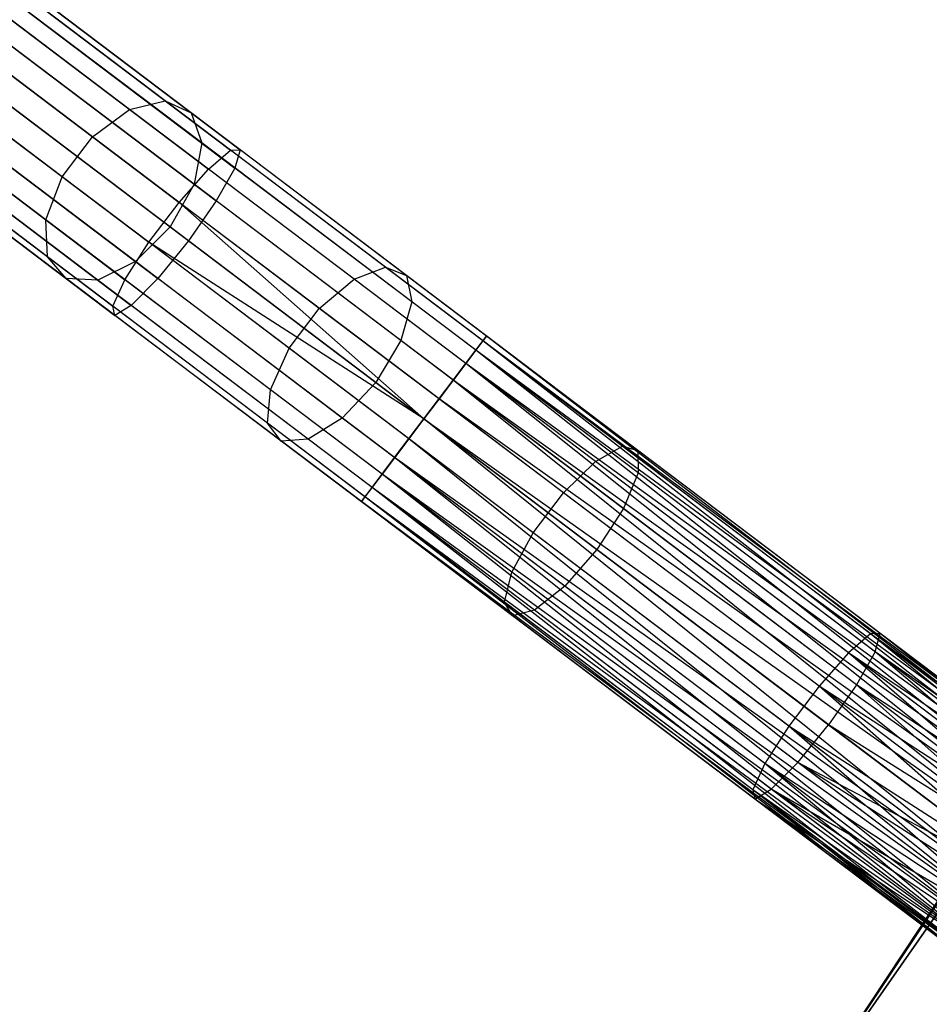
# Model space of a CAD drawing. Extents: x -91 to 91, y -91 to 262.
# Tile 301 of 480: x -60 to -51, y 37 to 46. Entities that reach past the tile are written whole.
import ezdxf

# ---------------------------------------------------------------- set-up
doc = ezdxf.new("R2010")
doc.units = 0
doc.header["$LTSCALE"] = 25.4
doc.layers.get('0').update_dxf_attribs({"linetype": 'CONTINUOUS'})

# ---------------------------------------------------------------- blocks, each defined once
blk = doc.blocks.new('ETE0_STL_1')
at = {"color": 0}
for p, q in [((-58.7793, 45.2497, 317.1275), (-60.7163, 46.714, 315.1821)), ((-58.7793, 45.2497, 317.1275), (-60.7163, 46.714, 315.1821)), ((-58.4378, 45.3323, 316.8025), (-60.338, 46.7689, 314.894)), ((-58.4378, 45.3323, 316.8025), (-60.338, 46.7689, 314.894)), ((-60.1722, 46.6436, 170.5519), (-57.8131, 44.86, 169.879)), ((-60.1722, 46.6436, 170.5519), (-57.8131, 44.86, 169.879)), ((-58.1889, 45.2165, 316.4104), (-60.0447, 46.6195, 314.5465)), ((-58.1889, 45.2165, 316.4104), (-60.0447, 46.6195, 314.5465)), ((-60.026, 46.6054, 171.006), (-57.722, 44.8635, 170.3488)), ((-60.026, 46.6054, 171.006), (-57.722, 44.8635, 170.3488)), ((-59.1351, 44.9874, 317.311), (-61.0929, 46.4675, 315.3448)), ((-59.1351, 44.9874, 317.311), (-61.0929, 46.4675, 315.3448)), ((-60.4285, 46.4965, 170.1754), (-58.0237, 44.6785, 169.4894)), ((-60.4285, 46.4965, 170.1754), (-58.0237, 44.6785, 169.4894)), ((-60.0234, 46.3907, 171.4338), (-57.7713, 44.688, 170.7914)), ((-60.0234, 46.3907, 171.4338), (-57.7713, 44.688, 170.7914)), ((-58.0895, 44.9286, 316.0412), (-59.9036, 46.3001, 314.2192)), ((-58.0895, 44.9286, 316.0412), (-59.9036, 46.3001, 314.2192)), ((-60.7362, 46.1978, 169.9628), (-58.3057, 44.3603, 169.2695)), ((-60.7362, 46.1978, 169.9628), (-58.3057, 44.3603, 169.2695)), ((-59.4238, 44.6056, 317.311), (-61.3815, 46.0857, 315.3448)), ((-59.4238, 44.6056, 317.311), (-61.3815, 46.0857, 315.3448)), ((-60.1651, 46.0486, 171.7372), (-57.9497, 44.3738, 171.1053)), ((-60.1651, 46.0486, 171.7372), (-57.9497, 44.3738, 171.1053)), ((-58.1625, 44.5347, 315.7793), (-59.947, 45.8837, 313.9871)), ((-58.1625, 44.5347, 315.7793), (-59.947, 45.8837, 313.9871)), ((-61.0249, 45.816, 169.9628), (-58.5943, 43.9785, 169.2695)), ((-61.0249, 45.816, 169.9628), (-58.5943, 43.9785, 169.2695)), ((-59.5791, 44.1917, 317.1275), (-61.5161, 45.6561, 315.1821)), ((-59.5791, 44.1917, 317.1275), (-61.5161, 45.6561, 315.1821)), ((-58.2164, 43.9928, 171.2186), (-60.4185, 45.6576, 171.8467)), ((-58.2164, 43.9928, 171.2186), (-60.4185, 45.6576, 171.8467)), ((-61.2283, 45.4385, 170.1754), (-58.8235, 43.6205, 169.4894)), ((-61.2283, 45.4385, 170.1754), (-58.8235, 43.6205, 169.4894)), ((-60.1649, 45.4659, 313.9033), (-58.3912, 44.125, 315.6848)), ((-60.1649, 45.4659, 313.9033), (-58.3912, 44.125, 315.6848)), ((-60.7256, 45.3072, 171.7372), (-58.5102, 43.6324, 171.1053)), ((-60.7256, 45.3072, 171.7372), (-58.5102, 43.6324, 171.1053)), ((-58.7793, 45.2497, 317.1275), (-58.4378, 45.3323, 316.8025)), ((-58.7793, 45.2497, 317.1275), (-58.4378, 45.3323, 316.8025)), ((-58.4378, 45.3323, 316.8025), (-58.1889, 45.2165, 316.4104)), ((-56.3313, 43.7398, 318.3333), (-58.4378, 45.3323, 316.8025)), ((-56.3313, 43.7398, 318.3333), (-58.4378, 45.3323, 316.8025)), ((-58.4378, 45.3323, 316.8025), (-58.1889, 45.2165, 316.4104)), ((-59.5655, 43.8406, 316.8025), (-61.4657, 45.2772, 314.894)), ((-59.5655, 43.8406, 316.8025), (-61.4657, 45.2772, 314.894)), ((-59.1351, 44.9874, 317.311), (-58.7793, 45.2497, 317.1275)), ((-59.1351, 44.9874, 317.311), (-58.7793, 45.2497, 317.1275)), ((-56.632, 43.6263, 318.6879), (-58.7793, 45.2497, 317.1275)), ((-56.632, 43.6263, 318.6879), (-58.7793, 45.2497, 317.1275)), ((-58.1889, 45.2165, 316.4104), (-58.0895, 44.9286, 316.0412)), ((-56.1316, 43.6611, 317.9055), (-58.1889, 45.2165, 316.4104)), ((-56.1316, 43.6611, 317.9055), (-58.1889, 45.2165, 316.4104)), ((-58.1889, 45.2165, 316.4104), (-58.0895, 44.9286, 316.0412)), ((-61.2999, 45.1518, 170.5519), (-58.9408, 43.3683, 169.879)), ((-61.2999, 45.1518, 170.5519), (-58.9408, 43.3683, 169.879)), ((-58.7231, 43.7933, 315.7793), (-60.5075, 45.1423, 313.9871)), ((-58.7231, 43.7933, 315.7793), (-60.5075, 45.1423, 313.9871)), ((-59.3862, 43.6327, 316.4104), (-61.2421, 45.0358, 314.5465)), ((-59.3862, 43.6327, 316.4104), (-61.2421, 45.0358, 314.5465)), ((-61.2233, 45.0216, 171.006), (-58.9193, 43.2797, 170.3488)), ((-61.2233, 45.0216, 171.006), (-58.9193, 43.2797, 170.3488)), ((-61.0161, 45.0777, 171.4338), (-58.7639, 43.375, 170.7914)), ((-61.0161, 45.0777, 171.4338), (-58.7639, 43.375, 170.7914)), ((-59.0822, 43.6156, 316.0412), (-60.8962, 44.9871, 314.2192)), ((-59.0822, 43.6156, 316.0412), (-60.8962, 44.9871, 314.2192)), ((-59.4238, 44.6056, 317.311), (-59.1351, 44.9874, 317.311)), ((-59.4238, 44.6056, 317.311), (-59.1351, 44.9874, 317.311)), ((-56.9648, 43.3466, 318.8882), (-59.1351, 44.9874, 317.311)), ((-56.9648, 43.3466, 318.8882), (-59.1351, 44.9874, 317.311)), ((-58.0895, 44.9286, 316.0412), (-58.1625, 44.5347, 315.7793)), ((-58.0895, 44.9286, 316.0412), (-58.1625, 44.5347, 315.7793)), ((-56.0785, 43.4083, 317.5025), (-58.0895, 44.9286, 316.0412)), ((-56.0785, 43.4083, 317.5025), (-58.0895, 44.9286, 316.0412)), ((-58.0237, 44.6785, 169.4894), (-57.8131, 44.86, 169.879)), ((-58.0237, 44.6785, 169.4894), (-57.8131, 44.86, 169.879)), ((-57.8131, 44.86, 169.879), (-57.722, 44.8635, 170.3488)), ((-57.8131, 44.86, 169.879), (-57.722, 44.8635, 170.3488)), ((-55.4004, 43.036, 169.653), (-57.8131, 44.86, 169.879)), ((-55.4004, 43.036, 169.653), (-57.8131, 44.86, 169.879)), ((-57.722, 44.8635, 170.3488), (-57.7713, 44.688, 170.7914)), ((-57.722, 44.8635, 170.3488), (-57.7713, 44.688, 170.7914)), ((-55.3656, 43.0821, 170.1281), (-57.722, 44.8635, 170.3488)), ((-55.3656, 43.0821, 170.1281), (-57.722, 44.8635, 170.3488)), ((-58.3057, 44.3603, 169.2695), (-58.0237, 44.6785, 169.4894)), ((-58.3057, 44.3603, 169.2695), (-58.0237, 44.6785, 169.4894)), ((-55.5644, 42.8191, 169.2591), (-58.0237, 44.6785, 169.4894)), ((-55.5644, 42.8191, 169.2591), (-58.0237, 44.6785, 169.4894)), ((-57.7713, 44.688, 170.7914), (-57.9497, 44.3738, 171.1053)), ((-57.7713, 44.688, 170.7914), (-57.9497, 44.3738, 171.1053)), ((-55.468, 42.9467, 170.5757), (-57.7713, 44.688, 170.7914)), ((-55.468, 42.9467, 170.5757), (-57.7713, 44.688, 170.7914)), ((-59.5791, 44.1917, 317.1275), (-59.4238, 44.6056, 317.311)), ((-59.5791, 44.1917, 317.1275), (-59.4238, 44.6056, 317.311)), ((-57.2535, 42.9648, 318.8882), (-59.4238, 44.6056, 317.311)), ((-57.2535, 42.9648, 318.8882), (-59.4238, 44.6056, 317.311)), ((-58.1625, 44.5347, 315.7793), (-58.3912, 44.125, 315.6848)), ((-58.1625, 44.5347, 315.7793), (-58.3912, 44.125, 315.6848)), ((-56.1844, 43.0392, 317.2168), (-58.1625, 44.5347, 315.7793)), ((-56.1844, 43.0392, 317.2168), (-58.1625, 44.5347, 315.7793)), ((-58.5943, 43.9785, 169.2695), (-58.3057, 44.3603, 169.2695)), ((-58.5943, 43.9785, 169.2695), (-58.3057, 44.3603, 169.2695)), ((-55.8199, 42.4811, 169.0367), (-58.3057, 44.3603, 169.2695)), ((-55.8199, 42.4811, 169.0367), (-58.3057, 44.3603, 169.2695)), ((-55.9643, 42.2902, 169.0076), (-58.3057, 44.3603, 169.2695)), ((-55.9643, 42.2902, 169.0076), (-58.3057, 44.3603, 169.2695)), ((-57.9497, 44.3738, 171.1053), (-58.2164, 43.9928, 171.2186)), ((-57.9497, 44.3738, 171.1053), (-58.2164, 43.9928, 171.2186)), ((-55.684, 42.6609, 170.8931), (-57.9497, 44.3738, 171.1053)), ((-55.684, 42.6609, 170.8931), (-57.9497, 44.3738, 171.1053)), ((-59.5655, 43.8406, 316.8025), (-59.5791, 44.1917, 317.1275)), ((-57.4318, 42.5684, 318.6879), (-59.5791, 44.1917, 317.1275)), ((-59.5655, 43.8406, 316.8025), (-59.5791, 44.1917, 317.1275)), ((-57.4318, 42.5684, 318.6879), (-59.5791, 44.1917, 317.1275)), ((-58.3912, 44.125, 315.6848), (-58.7231, 43.7933, 315.7793)), ((-58.3912, 44.125, 315.6848), (-58.7231, 43.7933, 315.7793)), ((-58.3912, 44.125, 315.6848), (-56.4249, 42.6384, 317.1137)), ((-58.3912, 44.125, 315.6848), (-56.4249, 42.6384, 317.1137)), ((-58.8235, 43.6205, 169.4894), (-58.5943, 43.9785, 169.2695)), ((-58.8235, 43.6205, 169.4894), (-58.5943, 43.9785, 169.2695)), ((-55.9643, 42.2902, 169.0076), (-58.5943, 43.9785, 169.2695)), ((-55.9643, 42.2902, 169.0076), (-58.5943, 43.9785, 169.2695)), ((-56.1086, 42.0993, 169.0367), (-58.5943, 43.9785, 169.2695)), ((-56.1086, 42.0993, 169.0367), (-58.5943, 43.9785, 169.2695)), ((-58.2164, 43.9928, 171.2186), (-58.5102, 43.6324, 171.1053)), ((-58.2164, 43.9928, 171.2186), (-58.5102, 43.6324, 171.1053)), ((-55.9643, 42.2902, 171.0076), (-58.2164, 43.9928, 171.2186)), ((-55.9643, 42.2902, 171.0076), (-58.2164, 43.9928, 171.2186)), ((-59.3862, 43.6327, 316.4104), (-59.5655, 43.8406, 316.8025)), ((-57.4591, 42.2481, 318.3333), (-59.5655, 43.8406, 316.8025)), ((-59.3862, 43.6327, 316.4104), (-59.5655, 43.8406, 316.8025)), ((-57.4591, 42.2481, 318.3333), (-59.5655, 43.8406, 316.8025)), ((-58.7231, 43.7933, 315.7793), (-59.0822, 43.6156, 316.0412)), ((-58.7231, 43.7933, 315.7793), (-59.0822, 43.6156, 316.0412)), ((-56.7449, 42.2978, 317.2168), (-58.7231, 43.7933, 315.7793)), ((-56.7449, 42.2978, 317.2168), (-58.7231, 43.7933, 315.7793)), ((-56.632, 43.6263, 318.6879), (-56.3313, 43.7398, 318.3333)), ((-56.632, 43.6263, 318.6879), (-56.3313, 43.7398, 318.3333)), ((-56.3313, 43.7398, 318.3333), (-56.1316, 43.6611, 317.9055)), ((-54.0659, 42.0272, 319.4519), (-56.3313, 43.7398, 318.3333)), ((-54.0659, 42.0272, 319.4519), (-56.3313, 43.7398, 318.3333)), ((-56.3313, 43.7398, 318.3333), (-56.1316, 43.6611, 317.9055)), ((-59.0822, 43.6156, 316.0412), (-59.3862, 43.6327, 316.4104)), ((-57.3289, 42.0774, 317.9055), (-59.3862, 43.6327, 316.4104)), ((-59.0822, 43.6156, 316.0412), (-59.3862, 43.6327, 316.4104)), ((-57.3289, 42.0774, 317.9055), (-59.3862, 43.6327, 316.4104)), ((-57.0712, 42.0953, 317.5025), (-59.0822, 43.6156, 316.0412)), ((-57.0712, 42.0953, 317.5025), (-59.0822, 43.6156, 316.0412)), ((-58.9408, 43.3683, 169.879), (-58.8235, 43.6205, 169.4894)), ((-58.9408, 43.3683, 169.879), (-58.8235, 43.6205, 169.4894)), ((-56.3642, 41.7612, 169.2591), (-58.8235, 43.6205, 169.4894)), ((-56.3642, 41.7612, 169.2591), (-58.8235, 43.6205, 169.4894)), ((-58.5102, 43.6324, 171.1053), (-58.7639, 43.375, 170.7914)), ((-58.5102, 43.6324, 171.1053), (-58.7639, 43.375, 170.7914)), ((-56.2445, 41.9195, 170.8931), (-58.5102, 43.6324, 171.1053)), ((-56.2445, 41.9195, 170.8931), (-58.5102, 43.6324, 171.1053)), ((-56.9648, 43.3466, 318.8882), (-56.632, 43.6263, 318.6879)), ((-56.9648, 43.3466, 318.8882), (-56.632, 43.6263, 318.6879)), ((-54.3228, 41.8805, 319.8282), (-56.632, 43.6263, 318.6879)), ((-54.3228, 41.8805, 319.8282), (-56.632, 43.6263, 318.6879)), ((-56.1316, 43.6611, 317.9055), (-56.0785, 43.4083, 317.5025)), ((-53.919, 41.9884, 318.998), (-56.1316, 43.6611, 317.9055)), ((-53.919, 41.9884, 318.998), (-56.1316, 43.6611, 317.9055)), ((-56.1316, 43.6611, 317.9055), (-56.0785, 43.4083, 317.5025)), ((-56.5281, 41.5443, 169.653), (-58.9408, 43.3683, 169.879)), ((-56.5281, 41.5443, 169.653), (-58.9408, 43.3683, 169.879)), ((-58.9193, 43.2797, 170.3488), (-58.9408, 43.3683, 169.879)), ((-58.9193, 43.2797, 170.3488), (-58.9408, 43.3683, 169.879)), ((-58.7639, 43.375, 170.7914), (-58.9193, 43.2797, 170.3488)), ((-58.7639, 43.375, 170.7914), (-58.9193, 43.2797, 170.3488)), ((-56.4606, 41.6337, 170.5757), (-58.7639, 43.375, 170.7914)), ((-56.4606, 41.6337, 170.5757), (-58.7639, 43.375, 170.7914)), ((-57.2535, 42.9648, 318.8882), (-56.9648, 43.3466, 318.8882)), ((-57.2535, 42.9648, 318.8882), (-56.9648, 43.3466, 318.8882)), ((-54.6308, 41.5821, 320.0407), (-56.9648, 43.3466, 318.8882)), ((-54.6308, 41.5821, 320.0407), (-56.9648, 43.3466, 318.8882)), ((-56.0785, 43.4083, 317.5025), (-56.1844, 43.0392, 317.2168)), ((-56.0785, 43.4083, 317.5025), (-56.1844, 43.0392, 317.2168)), ((-53.9158, 41.7732, 318.5705), (-56.0785, 43.4083, 317.5025)), ((-53.9158, 41.7732, 318.5705), (-56.0785, 43.4083, 317.5025)), ((-56.5629, 41.4983, 170.1281), (-58.9193, 43.2797, 170.3488)), ((-56.5629, 41.4983, 170.1281), (-58.9193, 43.2797, 170.3488)), ((-56.1844, 43.0392, 317.2168), (-56.4249, 42.6384, 317.1137)), ((-56.1844, 43.0392, 317.2168), (-56.4249, 42.6384, 317.1137)), ((-54.057, 41.4309, 318.2673), (-56.1844, 43.0392, 317.2168)), ((-54.057, 41.4309, 318.2673), (-56.1844, 43.0392, 317.2168)), ((-55.4004, 43.036, 169.653), (-55.5644, 42.8191, 169.2591)), ((-55.4004, 43.036, 169.653), (-55.5644, 42.8191, 169.2591)), ((-55.468, 42.9467, 170.5757), (-55.3656, 43.0821, 170.1281)), ((-55.468, 42.9467, 170.5757), (-55.3656, 43.0821, 170.1281)), ((-55.3656, 43.0821, 170.1281), (-55.4004, 43.036, 169.653)), ((-55.3656, 43.0821, 170.1281), (-55.4004, 43.036, 169.653)), ((-49.2298, 38.4433, 169.8871), (-55.4004, 43.036, 169.653)), ((-49.2646, 38.3973, 169.653), (-55.4004, 43.036, 169.653)), ((-49.2298, 38.4433, 169.8871), (-55.4004, 43.036, 169.653)), ((-49.2646, 38.3973, 169.653), (-55.4004, 43.036, 169.653)), ((-49.3321, 38.3079, 169.4395), (-55.4004, 43.036, 169.653)), ((-49.3321, 38.3079, 169.4395), (-55.4004, 43.036, 169.653)), ((-49.2646, 38.3973, 170.3622), (-55.3656, 43.0821, 170.1281)), ((-49.2298, 38.4433, 170.1281), (-55.3656, 43.0821, 170.1281)), ((-49.2646, 38.3973, 170.3622), (-55.3656, 43.0821, 170.1281)), ((-49.2298, 38.4433, 170.1281), (-55.3656, 43.0821, 170.1281)), ((-49.2298, 38.4433, 169.8871), (-55.3656, 43.0821, 170.1281)), ((-49.2298, 38.4433, 169.8871), (-55.3656, 43.0821, 170.1281)), ((-57.4318, 42.5684, 318.6879), (-57.2535, 42.9648, 318.8882)), ((-57.4318, 42.5684, 318.6879), (-57.2535, 42.9648, 318.8882)), ((-54.9195, 41.2003, 320.0407), (-57.2535, 42.9648, 318.8882)), ((-54.9195, 41.2003, 320.0407), (-57.2535, 42.9648, 318.8882)), ((-55.684, 42.6609, 170.8931), (-55.468, 42.9467, 170.5757)), ((-55.684, 42.6609, 170.8931), (-55.468, 42.9467, 170.5757)), ((-49.4285, 38.1804, 170.7561), (-55.468, 42.9467, 170.5757)), ((-49.3321, 38.3079, 170.5757), (-55.468, 42.9467, 170.5757)), ((-49.4285, 38.1804, 170.7561), (-55.468, 42.9467, 170.5757)), ((-49.3321, 38.3079, 170.5757), (-55.468, 42.9467, 170.5757)), ((-49.2646, 38.3973, 170.3622), (-55.468, 42.9467, 170.5757)), ((-49.2646, 38.3973, 170.3622), (-55.468, 42.9467, 170.5757)), ((-55.5644, 42.8191, 169.2591), (-55.8199, 42.4811, 169.0367)), ((-55.5644, 42.8191, 169.2591), (-55.8199, 42.4811, 169.0367)), ((-49.3321, 38.3079, 169.4395), (-55.5644, 42.8191, 169.2591)), ((-49.4285, 38.1804, 169.2591), (-55.5644, 42.8191, 169.2591)), ((-49.3321, 38.3079, 169.4395), (-55.5644, 42.8191, 169.2591)), ((-49.4285, 38.1804, 169.2591), (-55.5644, 42.8191, 169.2591)), ((-49.5482, 38.0222, 169.1222), (-55.5644, 42.8191, 169.2591)), ((-49.5482, 38.0222, 169.1222), (-55.5644, 42.8191, 169.2591)), ((-55.9643, 42.2902, 171.0076), (-55.684, 42.6609, 170.8931)), ((-55.9643, 42.2902, 171.0076), (-55.684, 42.6609, 170.8931)), ((-49.6841, 37.8423, 170.9785), (-55.684, 42.6609, 170.8931)), ((-49.5482, 38.0222, 170.8931), (-55.684, 42.6609, 170.8931)), ((-49.6841, 37.8423, 170.9785), (-55.684, 42.6609, 170.8931)), ((-49.5482, 38.0222, 170.8931), (-55.684, 42.6609, 170.8931)), ((-49.4285, 38.1804, 170.7561), (-55.684, 42.6609, 170.8931)), ((-49.4285, 38.1804, 170.7561), (-55.684, 42.6609, 170.8931)), ((-57.4591, 42.2481, 318.3333), (-57.4318, 42.5684, 318.6879)), ((-57.4591, 42.2481, 318.3333), (-57.4318, 42.5684, 318.6879)), ((-55.1226, 40.8226, 319.8282), (-57.4318, 42.5684, 318.6879)), ((-55.1226, 40.8226, 319.8282), (-57.4318, 42.5684, 318.6879)), ((-56.4249, 42.6384, 317.1137), (-56.7449, 42.2978, 317.2168)), ((-56.4249, 42.6384, 317.1137), (-56.7449, 42.2978, 317.2168)), ((-56.4249, 42.6384, 317.1137), (-54.3103, 41.0397, 318.1579)), ((-56.4249, 42.6384, 317.1137), (-54.3103, 41.0397, 318.1579)), ((-55.8199, 42.4811, 169.0367), (-55.9643, 42.2902, 169.0076)), ((-55.8199, 42.4811, 169.0367), (-55.9643, 42.2902, 169.0076)), ((-49.5482, 38.0222, 169.1222), (-55.8199, 42.4811, 169.0367)), ((-49.5482, 38.0222, 169.1222), (-55.8199, 42.4811, 169.0367)), ((-49.6841, 37.8423, 169.0367), (-55.8199, 42.4811, 169.0367)), ((-49.6841, 37.8423, 169.0367), (-55.8199, 42.4811, 169.0367)), ((-56.7449, 42.2978, 317.2168), (-57.0712, 42.0953, 317.5025)), ((-56.7449, 42.2978, 317.2168), (-57.0712, 42.0953, 317.5025)), ((-54.6175, 40.6895, 318.2673), (-56.7449, 42.2978, 317.2168)), ((-54.6175, 40.6895, 318.2673), (-56.7449, 42.2978, 317.2168)), ((-56.2445, 41.9195, 170.8931), (-55.9643, 42.2902, 171.0076)), ((-56.2445, 41.9195, 170.8931), (-55.9643, 42.2902, 171.0076)), ((-55.9643, 42.2902, 169.0076), (-56.1086, 42.0993, 169.0367)), ((-55.9643, 42.2902, 169.0076), (-56.1086, 42.0993, 169.0367)), ((-55.9643, 42.2902, 171.0076), (-49.6841, 37.8423, 170.9785)), ((-49.8285, 37.6514, 169.0076), (-55.9643, 42.2902, 169.0076)), ((-49.8285, 37.6514, 169.0076), (-55.9643, 42.2902, 169.0076)), ((-49.9728, 37.4605, 170.9785), (-55.9643, 42.2902, 171.0076)), ((-49.9728, 37.4605, 170.9785), (-55.9643, 42.2902, 171.0076)), ((-49.8285, 37.6514, 171.0076), (-55.9643, 42.2902, 171.0076)), ((-49.8285, 37.6514, 171.0076), (-55.9643, 42.2902, 171.0076)), ((-55.9643, 42.2902, 171.0076), (-49.6841, 37.8423, 170.9785)), ((-57.3289, 42.0774, 317.9055), (-57.4591, 42.2481, 318.3333)), ((-55.1937, 40.5354, 319.4519), (-57.4591, 42.2481, 318.3333)), ((-57.3289, 42.0774, 317.9055), (-57.4591, 42.2481, 318.3333)), ((-55.1937, 40.5354, 319.4519), (-57.4591, 42.2481, 318.3333)), ((-57.0712, 42.0953, 317.5025), (-57.3289, 42.0774, 317.9055)), ((-57.0712, 42.0953, 317.5025), (-57.3289, 42.0774, 317.9055)), ((-54.9085, 40.4603, 318.5705), (-57.0712, 42.0953, 317.5025)), ((-54.9085, 40.4603, 318.5705), (-57.0712, 42.0953, 317.5025)), ((-56.1086, 42.0993, 169.0367), (-56.3642, 41.7612, 169.2591)), ((-56.1086, 42.0993, 169.0367), (-56.3642, 41.7612, 169.2591)), ((-49.9728, 37.4605, 169.0367), (-56.1086, 42.0993, 169.0367)), ((-49.9728, 37.4605, 169.0367), (-56.1086, 42.0993, 169.0367)), ((-50.1087, 37.2807, 169.1222), (-56.1086, 42.0993, 169.0367)), ((-50.1087, 37.2807, 169.1222), (-56.1086, 42.0993, 169.0367)), ((-55.1164, 40.4047, 318.998), (-57.3289, 42.0774, 317.9055)), ((-55.1164, 40.4047, 318.998), (-57.3289, 42.0774, 317.9055)), ((-54.3228, 41.8805, 319.8282), (-54.0659, 42.0272, 319.4519)), ((-54.3228, 41.8805, 319.8282), (-54.0659, 42.0272, 319.4519)), ((-54.0659, 42.0272, 319.4519), (-53.919, 41.9884, 318.998)), ((-51.6925, 40.2329, 320.1334), (-54.0659, 42.0272, 319.4519)), ((-51.6925, 40.2329, 320.1334), (-54.0659, 42.0272, 319.4519)), ((-54.0659, 42.0272, 319.4519), (-53.919, 41.9884, 318.998)), ((-56.4606, 41.6337, 170.5757), (-56.2445, 41.9195, 170.8931)), ((-56.4606, 41.6337, 170.5757), (-56.2445, 41.9195, 170.8931)), ((-50.2284, 37.1225, 170.7561), (-56.2445, 41.9195, 170.8931)), ((-50.1087, 37.2807, 170.8931), (-56.2445, 41.9195, 170.8931)), ((-50.2284, 37.1225, 170.7561), (-56.2445, 41.9195, 170.8931)), ((-50.1087, 37.2807, 170.8931), (-56.2445, 41.9195, 170.8931)), ((-49.9728, 37.4605, 170.9785), (-56.2445, 41.9195, 170.8931)), ((-49.9728, 37.4605, 170.9785), (-56.2445, 41.9195, 170.8931)), ((-53.919, 41.9884, 318.998), (-53.9158, 41.7732, 318.5705)), ((-51.6011, 40.236, 319.6635), (-53.919, 41.9884, 318.998)), ((-51.6011, 40.236, 319.6635), (-53.919, 41.9884, 318.998)), ((-53.919, 41.9884, 318.998), (-53.9158, 41.7732, 318.5705)), ((-54.6308, 41.5821, 320.0407), (-54.3228, 41.8805, 319.8282)), ((-54.6308, 41.5821, 320.0407), (-54.3228, 41.8805, 319.8282)), ((-51.9035, 40.0515, 320.5228), (-54.3228, 41.8805, 319.8282)), ((-51.9035, 40.0515, 320.5228), (-54.3228, 41.8805, 319.8282)), ((-56.3642, 41.7612, 169.2591), (-56.5281, 41.5443, 169.653)), ((-56.3642, 41.7612, 169.2591), (-56.5281, 41.5443, 169.653)), ((-50.1087, 37.2807, 169.1222), (-56.3642, 41.7612, 169.2591)), ((-50.2284, 37.1225, 169.2591), (-56.3642, 41.7612, 169.2591)), ((-50.1087, 37.2807, 169.1222), (-56.3642, 41.7612, 169.2591)), ((-50.2284, 37.1225, 169.2591), (-56.3642, 41.7612, 169.2591)), ((-50.3248, 36.995, 169.4395), (-56.3642, 41.7612, 169.2591)), ((-50.3248, 36.995, 169.4395), (-56.3642, 41.7612, 169.2591)), ((-53.9158, 41.7732, 318.5705), (-54.057, 41.4309, 318.2673)), ((-53.9158, 41.7732, 318.5705), (-54.057, 41.4309, 318.2673)), ((-51.65, 40.0603, 319.2211), (-53.9158, 41.7732, 318.5705)), ((-51.65, 40.0603, 319.2211), (-53.9158, 41.7732, 318.5705)), ((-56.5629, 41.4983, 170.1281), (-56.4606, 41.6337, 170.5757)), ((-56.5629, 41.4983, 170.1281), (-56.4606, 41.6337, 170.5757)), ((-50.3923, 36.9056, 170.3622), (-56.4606, 41.6337, 170.5757)), ((-50.3248, 36.995, 170.5757), (-56.4606, 41.6337, 170.5757)), ((-50.3923, 36.9056, 170.3622), (-56.4606, 41.6337, 170.5757)), ((-50.3248, 36.995, 170.5757), (-56.4606, 41.6337, 170.5757)), ((-50.2284, 37.1225, 170.7561), (-56.4606, 41.6337, 170.5757)), ((-50.2284, 37.1225, 170.7561), (-56.4606, 41.6337, 170.5757)), ((-56.5281, 41.5443, 169.653), (-56.5629, 41.4983, 170.1281)), ((-56.5281, 41.5443, 169.653), (-56.5629, 41.4983, 170.1281)), ((-50.3248, 36.995, 169.4395), (-56.5281, 41.5443, 169.653)), ((-50.3923, 36.9056, 169.653), (-56.5281, 41.5443, 169.653)), ((-50.3248, 36.995, 169.4395), (-56.5281, 41.5443, 169.653)), ((-50.3923, 36.9056, 169.653), (-56.5281, 41.5443, 169.653)), ((-50.4271, 36.8596, 169.8871), (-56.5281, 41.5443, 169.653)), ((-50.4271, 36.8596, 169.8871), (-56.5281, 41.5443, 169.653)), ((-54.9195, 41.2003, 320.0407), (-54.6308, 41.5821, 320.0407)), ((-54.9195, 41.2003, 320.0407), (-54.6308, 41.5821, 320.0407)), ((-52.1856, 39.7335, 320.7428), (-54.6308, 41.5821, 320.0407)), ((-52.1856, 39.7335, 320.7428), (-54.6308, 41.5821, 320.0407)), ((-50.4271, 36.8596, 169.8871), (-56.5629, 41.4983, 170.1281)), ((-50.4271, 36.8596, 169.8871), (-56.5629, 41.4983, 170.1281)), ((-50.4271, 36.8596, 170.1281), (-56.5629, 41.4983, 170.1281)), ((-50.4271, 36.8596, 170.1281), (-56.5629, 41.4983, 170.1281)), ((-50.3923, 36.9056, 170.3622), (-56.5629, 41.4983, 170.1281)), ((-50.3923, 36.9056, 170.3622), (-56.5629, 41.4983, 170.1281)), ((-54.057, 41.4309, 318.2673), (-54.3103, 41.0397, 318.1579)), ((-54.057, 41.4309, 318.2673), (-54.3103, 41.0397, 318.1579)), ((-51.8282, 39.7459, 318.9072), (-54.057, 41.4309, 318.2673)), ((-51.8282, 39.7459, 318.9072), (-54.057, 41.4309, 318.2673)), ((-55.1226, 40.8226, 319.8282), (-54.9195, 41.2003, 320.0407)), ((-55.1226, 40.8226, 319.8282), (-54.9195, 41.2003, 320.0407)), ((-52.4743, 39.3517, 320.7428), (-54.9195, 41.2003, 320.0407)), ((-52.4743, 39.3517, 320.7428), (-54.9195, 41.2003, 320.0407)), ((-54.3103, 41.0397, 318.1579), (-54.6175, 40.6895, 318.2673)), ((-54.3103, 41.0397, 318.1579), (-54.6175, 40.6895, 318.2673)), ((-54.3103, 41.0397, 318.1579), (-52.0948, 39.3649, 318.794)), ((-54.3103, 41.0397, 318.1579), (-52.0948, 39.3649, 318.794)), ((-55.1937, 40.5354, 319.4519), (-55.1226, 40.8226, 319.8282)), ((-55.1937, 40.5354, 319.4519), (-55.1226, 40.8226, 319.8282)), ((-52.7033, 38.9936, 320.5228), (-55.1226, 40.8226, 319.8282)), ((-52.7033, 38.9936, 320.5228), (-55.1226, 40.8226, 319.8282)), ((-54.6175, 40.6895, 318.2673), (-54.9085, 40.4603, 318.5705)), ((-54.6175, 40.6895, 318.2673), (-54.9085, 40.4603, 318.5705)), ((-52.3888, 39.0045, 318.9072), (-54.6175, 40.6895, 318.2673)), ((-52.3888, 39.0045, 318.9072), (-54.6175, 40.6895, 318.2673)), ((-55.1164, 40.4047, 318.998), (-55.1937, 40.5354, 319.4519)), ((-52.8203, 38.7412, 320.1334), (-55.1937, 40.5354, 319.4519)), ((-55.1164, 40.4047, 318.998), (-55.1937, 40.5354, 319.4519)), ((-52.8203, 38.7412, 320.1334), (-55.1937, 40.5354, 319.4519)), ((-54.9085, 40.4603, 318.5705), (-55.1164, 40.4047, 318.998)), ((-54.9085, 40.4603, 318.5705), (-55.1164, 40.4047, 318.998)), ((-52.7984, 38.6523, 319.6635), (-55.1164, 40.4047, 318.998)), ((-52.7984, 38.6523, 319.6635), (-55.1164, 40.4047, 318.998)), ((-52.6427, 38.7473, 319.2211), (-54.9085, 40.4603, 318.5705)), ((-52.6427, 38.7473, 319.2211), (-54.9085, 40.4603, 318.5705)), ((-51.6925, 40.2329, 320.1334), (-51.9035, 40.0515, 320.5228)), ((-51.6925, 40.2329, 320.1334), (-51.9035, 40.0515, 320.5228)), ((-51.6011, 40.236, 319.6635), (-51.6925, 40.2329, 320.1334)), ((-51.6011, 40.236, 319.6635), (-51.6925, 40.2329, 320.1334)), ((-49.3321, 38.3079, 320.5757), (-51.6925, 40.2329, 320.1334)), ((-49.2646, 38.3973, 320.3622), (-51.6925, 40.2329, 320.1334)), ((-49.3321, 38.3079, 320.5757), (-51.6925, 40.2329, 320.1334)), ((-49.2646, 38.3973, 320.3622), (-51.6925, 40.2329, 320.1334)), ((-49.2298, 38.4433, 320.1281), (-51.6925, 40.2329, 320.1334)), ((-49.2298, 38.4433, 320.1281), (-51.6925, 40.2329, 320.1334)), ((-51.65, 40.0603, 319.2211), (-51.6011, 40.236, 319.6635)), ((-51.65, 40.0603, 319.2211), (-51.6011, 40.236, 319.6635)), ((-49.2298, 38.4433, 319.8871), (-51.6011, 40.236, 319.6635)), ((-49.2298, 38.4433, 320.1281), (-51.6011, 40.236, 319.6635)), ((-49.2298, 38.4433, 320.1281), (-51.6011, 40.236, 319.6635)), ((-49.2298, 38.4433, 319.8871), (-51.6011, 40.236, 319.6635)), ((-49.2646, 38.3973, 319.653), (-51.6011, 40.236, 319.6635)), ((-49.2646, 38.3973, 319.653), (-51.6011, 40.236, 319.6635)), ((-51.9035, 40.0515, 320.5228), (-52.1856, 39.7335, 320.7428)), ((-51.9035, 40.0515, 320.5228), (-52.1856, 39.7335, 320.7428)), ((-49.5482, 38.0222, 320.8931), (-51.9035, 40.0515, 320.5228)), ((-49.4285, 38.1804, 320.7561), (-51.9035, 40.0515, 320.5228)), ((-49.5482, 38.0222, 320.8931), (-51.9035, 40.0515, 320.5228)), ((-49.4285, 38.1804, 320.7561), (-51.9035, 40.0515, 320.5228)), ((-49.3321, 38.3079, 320.5757), (-51.9035, 40.0515, 320.5228)), ((-49.3321, 38.3079, 320.5757), (-51.9035, 40.0515, 320.5228)), ((-51.65, 40.0603, 319.2211), (-51.8282, 39.7459, 318.9072)), ((-51.65, 40.0603, 319.2211), (-51.8282, 39.7459, 318.9072)), ((-49.2646, 38.3973, 319.653), (-51.65, 40.0603, 319.2211)), ((-49.3321, 38.3079, 319.4395), (-51.65, 40.0603, 319.2211)), ((-49.2646, 38.3973, 319.653), (-51.65, 40.0603, 319.2211)), ((-49.3321, 38.3079, 319.4395), (-51.65, 40.0603, 319.2211)), ((-49.4285, 38.1804, 319.2591), (-51.65, 40.0603, 319.2211)), ((-49.4285, 38.1804, 319.2591), (-51.65, 40.0603, 319.2211)), ((-51.8282, 39.7459, 318.9072), (-52.0948, 39.3649, 318.794)), ((-51.8282, 39.7459, 318.9072), (-52.0948, 39.3649, 318.794)), ((-49.4285, 38.1804, 319.2591), (-51.8282, 39.7459, 318.9072)), ((-49.4285, 38.1804, 319.2591), (-51.8282, 39.7459, 318.9072)), ((-49.5482, 38.0222, 319.1222), (-51.8282, 39.7459, 318.9072)), ((-49.5482, 38.0222, 319.1222), (-51.8282, 39.7459, 318.9072)), ((-49.6841, 37.8423, 319.0367), (-51.8282, 39.7459, 318.9072)), ((-49.6841, 37.8423, 319.0367), (-51.8282, 39.7459, 318.9072)), ((-52.1856, 39.7335, 320.7428), (-52.4743, 39.3517, 320.7428)), ((-52.1856, 39.7335, 320.7428), (-52.4743, 39.3517, 320.7428)), ((-49.8285, 37.6514, 321.0076), (-52.1856, 39.7335, 320.7428)), ((-49.6841, 37.8423, 320.9785), (-52.1856, 39.7335, 320.7428)), ((-49.8285, 37.6514, 321.0076), (-52.1856, 39.7335, 320.7428)), ((-49.6841, 37.8423, 320.9785), (-52.1856, 39.7335, 320.7428)), ((-49.5482, 38.0222, 320.8931), (-52.1856, 39.7335, 320.7428)), ((-49.5482, 38.0222, 320.8931), (-52.1856, 39.7335, 320.7428)), ((-49.6149, 39.631, 330.5076), (-54.3633, 32.8159, 330.5076)), ((-54.3633, 32.8159, 321.0076), (-49.6149, 39.631, 321.0076)), ((-54.3633, 32.8159, 321.0076), (-49.6149, 39.631, 321.0076)), ((-49.6149, 39.631, 330.5076), (-54.3633, 32.8159, 330.5076)), ((-52.3888, 39.0045, 318.9072), (-52.0948, 39.3649, 318.794)), ((-52.3888, 39.0045, 318.9072), (-52.0948, 39.3649, 318.794)), ((-52.0948, 39.3649, 318.794), (-49.8285, 37.6514, 319.0076)), ((-49.6841, 37.8423, 319.0367), (-52.0948, 39.3649, 318.794)), ((-49.6841, 37.8423, 319.0367), (-52.0948, 39.3649, 318.794)), ((-52.0948, 39.3649, 318.794), (-49.8285, 37.6514, 319.0076)), ((-52.4743, 39.3517, 320.7428), (-52.7033, 38.9936, 320.5228)), ((-52.4743, 39.3517, 320.7428), (-52.7033, 38.9936, 320.5228)), ((-50.1087, 37.2807, 320.8931), (-52.4743, 39.3517, 320.7428)), ((-49.9728, 37.4605, 320.9785), (-52.4743, 39.3517, 320.7428)), ((-50.1087, 37.2807, 320.8931), (-52.4743, 39.3517, 320.7428)), ((-49.9728, 37.4605, 320.9785), (-52.4743, 39.3517, 320.7428)), ((-49.8285, 37.6514, 321.0076), (-52.4743, 39.3517, 320.7428)), ((-49.8285, 37.6514, 321.0076), (-52.4743, 39.3517, 320.7428)), ((-52.7033, 38.9936, 320.5228), (-52.8203, 38.7412, 320.1334)), ((-52.7033, 38.9936, 320.5228), (-52.8203, 38.7412, 320.1334)), ((-50.3248, 36.995, 320.5757), (-52.7033, 38.9936, 320.5228)), ((-50.2284, 37.1225, 320.7561), (-52.7033, 38.9936, 320.5228)), ((-50.3248, 36.995, 320.5757), (-52.7033, 38.9936, 320.5228)), ((-50.2284, 37.1225, 320.7561), (-52.7033, 38.9936, 320.5228)), ((-50.1087, 37.2807, 320.8931), (-52.7033, 38.9936, 320.5228)), ((-50.1087, 37.2807, 320.8931), (-52.7033, 38.9936, 320.5228)), ((-52.6427, 38.7473, 319.2211), (-52.3888, 39.0045, 318.9072)), ((-52.6427, 38.7473, 319.2211), (-52.3888, 39.0045, 318.9072)), ((-49.8285, 37.6514, 319.0076), (-52.3888, 39.0045, 318.9072)), ((-49.9728, 37.4605, 319.0367), (-52.3888, 39.0045, 318.9072)), ((-49.8285, 37.6514, 319.0076), (-52.3888, 39.0045, 318.9072)), ((-49.9728, 37.4605, 319.0367), (-52.3888, 39.0045, 318.9072)), ((-50.1087, 37.2807, 319.1222), (-52.3888, 39.0045, 318.9072)), ((-50.1087, 37.2807, 319.1222), (-52.3888, 39.0045, 318.9072)), ((-50.4271, 36.8596, 320.1281), (-52.8203, 38.7412, 320.1334)), ((-52.8203, 38.7412, 320.1334), (-52.7984, 38.6523, 319.6635)), ((-50.3923, 36.9056, 320.3622), (-52.8203, 38.7412, 320.1334)), ((-50.4271, 36.8596, 320.1281), (-52.8203, 38.7412, 320.1334)), ((-50.3923, 36.9056, 320.3622), (-52.8203, 38.7412, 320.1334)), ((-50.3248, 36.995, 320.5757), (-52.8203, 38.7412, 320.1334)), ((-50.3248, 36.995, 320.5757), (-52.8203, 38.7412, 320.1334)), ((-52.8203, 38.7412, 320.1334), (-52.7984, 38.6523, 319.6635)), ((-52.7984, 38.6523, 319.6635), (-52.6427, 38.7473, 319.2211)), ((-52.7984, 38.6523, 319.6635), (-52.6427, 38.7473, 319.2211)), ((-50.1087, 37.2807, 319.1222), (-52.6427, 38.7473, 319.2211)), ((-50.2284, 37.1225, 319.2591), (-52.6427, 38.7473, 319.2211)), ((-50.1087, 37.2807, 319.1222), (-52.6427, 38.7473, 319.2211)), ((-50.2284, 37.1225, 319.2591), (-52.6427, 38.7473, 319.2211)), ((-50.3248, 36.995, 319.4395), (-52.6427, 38.7473, 319.2211)), ((-50.3248, 36.995, 319.4395), (-52.6427, 38.7473, 319.2211)), ((-50.4271, 36.8596, 320.1281), (-52.7984, 38.6523, 319.6635)), ((-50.4271, 36.8596, 319.8871), (-52.7984, 38.6523, 319.6635)), ((-50.3248, 36.995, 319.4395), (-52.7984, 38.6523, 319.6635)), ((-50.3248, 36.995, 319.4395), (-52.7984, 38.6523, 319.6635)), ((-50.3923, 36.9056, 319.653), (-52.7984, 38.6523, 319.6635)), ((-50.4271, 36.8596, 319.8871), (-52.7984, 38.6523, 319.6635)), ((-50.3923, 36.9056, 319.653), (-52.7984, 38.6523, 319.6635)), ((-50.4271, 36.8596, 320.1281), (-52.7984, 38.6523, 319.6635)), ((-55.0703, 31.6151, 159.5), (-50.4725, 38.5328, 159.5)), ((-50.4725, 38.5328, 169), (-55.0703, 31.6151, 169)), ((-55.0703, 31.6151, 159.5), (-50.4725, 38.5328, 159.5)), ((-50.4725, 38.5328, 169), (-55.0703, 31.6151, 169)), ((-50.5898, 38.3787, 158.5), (-55.1664, 31.4471, 158.5)), ((-55.1664, 31.4471, 159.5), (-50.5898, 38.3787, 159.5)), ((-50.5898, 38.3787, 158.5), (-55.1664, 31.4471, 158.5)), ((-55.1664, 31.4471, 159.5), (-50.5898, 38.3787, 159.5))]:
    blk.add_line(p, q, dxfattribs=at)

msp = doc.modelspace()

# ---------------------------------------------------------------- block references
at = {"color": 253}
msp.add_blockref('ETE0_STL_1', (0, 0), dxfattribs=at)

doc.saveas('drawing.dxf')
